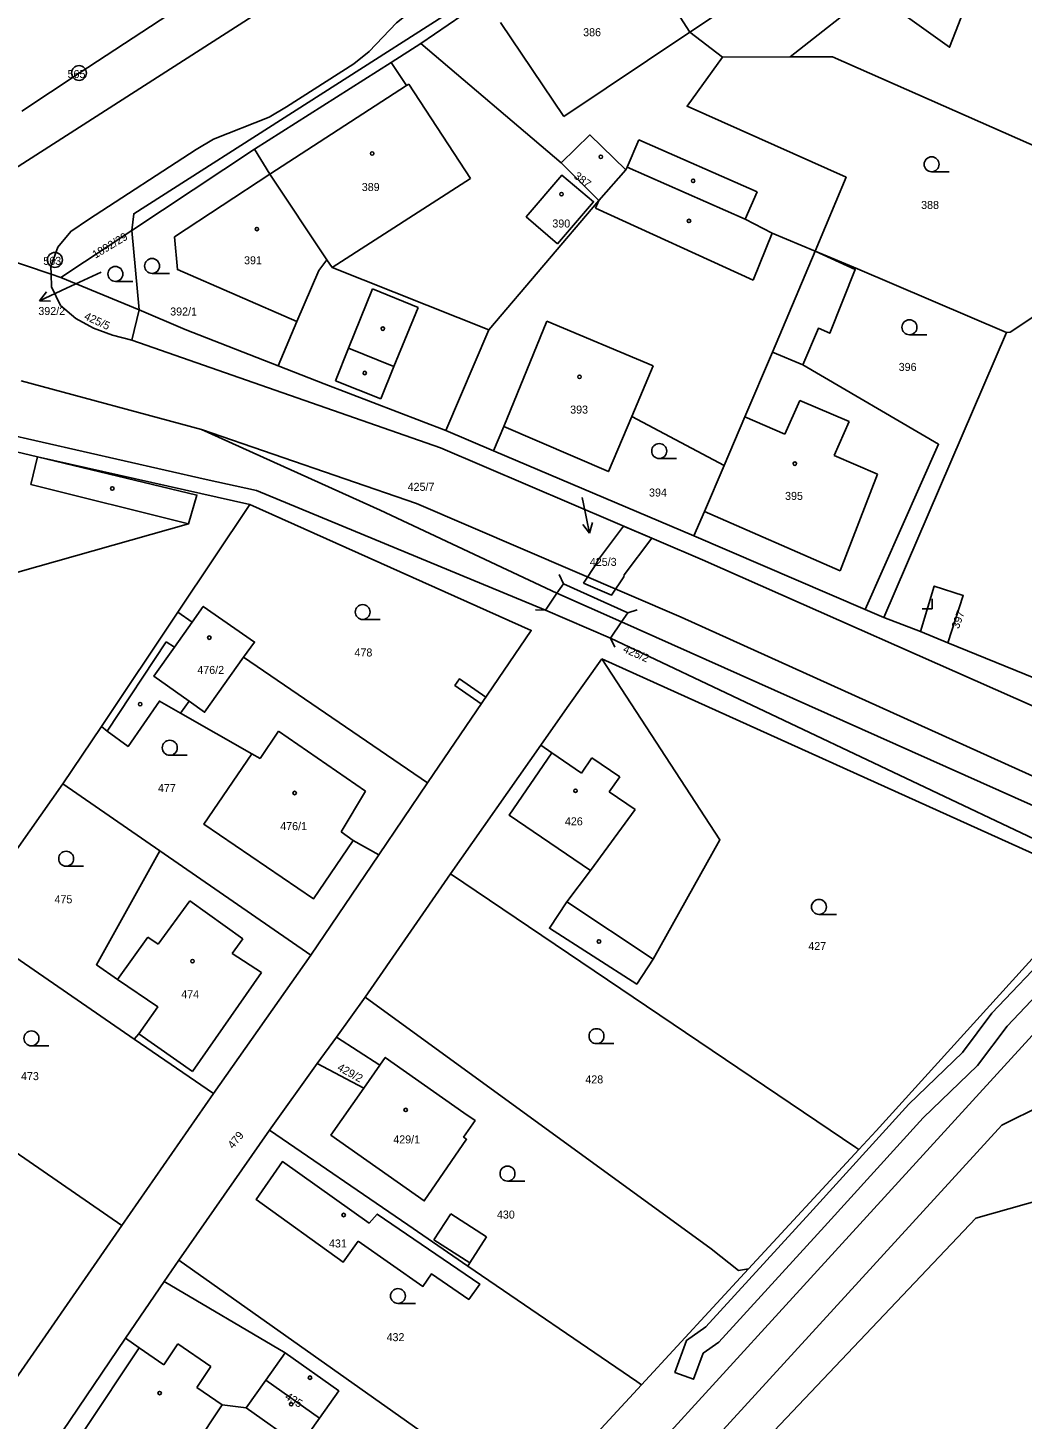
# Model space of a CAD drawing. Extents: x -587171 to -555306, y -1167727 to -1074732.
# Drawn here: x -560833.5 to -560733.7, y -1078474.4 to -1078334.8 of the extents above; entities that cross this region are included whole.
import ezdxf

# ---------------------------------------------------------------- set-up
doc = ezdxf.new("R2010")
doc.units = 0
for name, color, linetype in [('Hranice parcel', 7, 'Continuous'), ('Parcelní čísla', 7, 'Continuous'), ('Pop  PČ popisy', 7, 'Continuous'), ('Poz předměty', 7, 'Continuous'), ('Vnitřní kresba', 7, 'Continuous'), ('Věcná břemena k části', 7, 'Continuous'), ('Značky bodu BP', 7, 'Continuous'), ('Značky budov', 7, 'Continuous'), ('Značky kultur', 7, 'Continuous')]:
    doc.layers.add(name, color=color, linetype=linetype)

msp = doc.modelspace()

# ---------------------------------------------------------------- linework, layer by layer
at = {"layer": 'Hranice parcel'}
for p, q in [((-560774.86, -1078323.2), (-560794.04, -1078336.37)), ((-560844.37, -1078355.05), (-560801.81, -1078327.78)), ((-560794.04, -1078336.37), (-560779.97, -1078348.35)), ((-560763.79, -1078337.73), (-560756.98, -1078337.71)), ((-560823.03, -1078355.12), (-560810.72, -1078346.96)), ((-560810.72, -1078346.96), (-560809.18, -1078349.49)), ((-560779.97, -1078348.35), (-560776.17, -1078352.12)), ((-560776.17, -1078352.12), (-560773.49, -1078349.06)), ((-560787.23, -1078365.11), (-560776.17, -1078352.12)), ((-560844.37, -1078355.05), (-560831.14, -1078359.52)), ((-560830.16, -1078359.85), (-560823.03, -1078355.12)), ((-560823.03, -1078355.12), (-560822.29, -1078363.08)), ((-560830.16, -1078359.85), (-560831.14, -1078359.52)), ((-560822.29, -1078363.08), (-560830.16, -1078359.85)), ((-560823.05, -1078366.13), (-560822.29, -1078363.08)), ((-560791.55, -1078375.2), (-560787.23, -1078365.11)), ((-560747.59, -1078393.96), (-560735.28, -1078365.38)), ((-560816.05, -1078375.11), (-560834.15, -1078370.23)), ((-560845.44, -1078374.83), (-560832.49, -1078377.84)), ((-560791.55, -1078375.2), (-560786.76, -1078377.22)), ((-560786.76, -1078377.22), (-560766.64, -1078385.75)), ((-560832.49, -1078377.84), (-560811.19, -1078382.62)), ((-560811.19, -1078382.62), (-560818.42, -1078393.43)), ((-560766.64, -1078385.75), (-560749.46, -1078393.16)), ((-560765.8, -1078388.16), (-560724.61, -1078406.39)), ((-560818.42, -1078393.43), (-560826.1, -1078404.9)), ((-560816.98, -1078394.41), (-560818.42, -1078393.43)), ((-560775.03, -1078396.04), (-560781.53, -1078393.21)), ((-560749.46, -1078393.16), (-560747.59, -1078393.96)), ((-560747.59, -1078393.96), (-560743.91, -1078395.37)), ((-560743.91, -1078395.37), (-560741.17, -1078396.51)), ((-560725, -1078419.75), (-560775.03, -1078396.04)), ((-560741.17, -1078396.51), (-560722.63, -1078404.06)), ((-560793.36, -1078410.54), (-560811.82, -1078397.94)), ((-560725.88, -1078420.68), (-560775.9, -1078398.1)), ((-560826.1, -1078404.9), (-560829.95, -1078410.64)), ((-560782.02, -1078406.78), (-560791.06, -1078419.66)), ((-560829.95, -1078410.64), (-560837.45, -1078421.28)), ((-560820.23, -1078417.36), (-560829.95, -1078410.64)), ((-560798.27, -1078417.78), (-560793.36, -1078410.54)), ((-560805.09, -1078427.82), (-560820.23, -1078417.36)), ((-560805.09, -1078427.82), (-560798.27, -1078417.78)), ((-560791.06, -1078419.66), (-560799.63, -1078432.05)), ((-560814.86, -1078441.72), (-560805.09, -1078427.82)), ((-560799.63, -1078432.05), (-560802.51, -1078436.05)), ((-560814.86, -1078441.72), (-560822.79, -1078436.26)), ((-560804.43, -1078438.72), (-560802.51, -1078436.05)), ((-560802.51, -1078436.05), (-560798.16, -1078438.88)), ((-560804.43, -1078438.72), (-560809.24, -1078445.4)), ((-560799.78, -1078441.19), (-560804.43, -1078438.72)), ((-560824.06, -1078454.97), (-560845.85, -1078439.87)), ((-560798.16, -1078438.88), (-560799.78, -1078441.19)), ((-560824.06, -1078454.97), (-560814.86, -1078441.72)), ((-560809.24, -1078445.4), (-560818.34, -1078458.42)), ((-560761.17, -1078459.32), (-560750.1, -1078447.34)), ((-560846.76, -1078487.77), (-560824.06, -1078454.97)), ((-560819.81, -1078460.59), (-560818.34, -1078458.42)), ((-560771.92, -1078470.95), (-560761.17, -1078459.32)), ((-560819.81, -1078460.59), (-560823.66, -1078466.27)), ((-560807.64, -1078467.74), (-560819.81, -1078460.59)), ((-560830.79, -1078476.78), (-560823.66, -1078466.27)), ((-560809.59, -1078470.48), (-560807.64, -1078467.74)), ((-560811.56, -1078473.24), (-560809.59, -1078470.48)), ((-560804.22, -1078474.29), (-560809.59, -1078470.48)), ((-560783.26, -1078483.22), (-560771.92, -1078470.95))]:
    msp.add_line(p, q, dxfattribs=at)
for points in [[(-560774.86, -1078323.2), (-560773.17, -1078325.7), (-560767.05, -1078335.24), (-560763.79, -1078337.73)], [(-560756.98, -1078337.71), (-560748.72, -1078331.18), (-560741, -1078336.75), (-560736.4, -1078324.91)], [(-560788.94, -1078329.13), (-560794.87, -1078333.01), (-560796.47, -1078334.3), (-560799.23, -1078337.16), (-560800.78, -1078338.4), (-560807.51, -1078342.74), (-560809.26, -1078343.76), (-560814.83, -1078345.97), (-560816.58, -1078347.01), (-560827.39, -1078354.02), (-560829.17, -1078355.22), (-560830.47, -1078356.82), (-560831.17, -1078358.73), (-560831.14, -1078359.52)], [(-560788.94, -1078329.13), (-560787.85, -1078331.07), (-560822.85, -1078353.45), (-560823.03, -1078355.12)], [(-560794.04, -1078336.37), (-560797.03, -1078338.27), (-560810.72, -1078346.96)], [(-560754.49, -1078357.2), (-560751.38, -1078349.79), (-560767.34, -1078342.66), (-560763.79, -1078337.73)], [(-560756.98, -1078337.71), (-560752.75, -1078337.7), (-560717.06, -1078353.45)], [(-560779.97, -1078348.35), (-560777.1, -1078345.54), (-560773.49, -1078349.06)], [(-560809.18, -1078349.49), (-560818.77, -1078355.78), (-560818.46, -1078359.05), (-560806.47, -1078364.26), (-560808.37, -1078368.71)], [(-560809.18, -1078349.49), (-560803.47, -1078358.09), (-560802.94, -1078358.84), (-560787.23, -1078365.11)], [(-560773.49, -1078349.06), (-560773.34, -1078348.78), (-560761.52, -1078353.99), (-560758.78, -1078355.4), (-560754.49, -1078357.2)], [(-560780.32, -1078356.47), (-560783.46, -1078353.75), (-560779.91, -1078349.58), (-560776.72, -1078352.24), (-560780.32, -1078356.47)], [(-560735.28, -1078365.38), (-560734.92, -1078365.32), (-560717.06, -1078353.45)], [(-560763.62, -1078378.71), (-560761.55, -1078373.83), (-560758.75, -1078367.33), (-560754.49, -1078357.2)], [(-560749.46, -1078393.16), (-560742.1, -1078376.58), (-560755.72, -1078368.61), (-560754.15, -1078364.94), (-560753.02, -1078365.44), (-560750.46, -1078359.03), (-560754.49, -1078357.2)], [(-560754.49, -1078357.2), (-560750.23, -1078358.99), (-560735.28, -1078365.38)], [(-560831.14, -1078359.52), (-560831.09, -1078360.79), (-560830.21, -1078362.64), (-560828.67, -1078363.97), (-560826.88, -1078364.94), (-560824.98, -1078365.63), (-560823.05, -1078366.13)], [(-560822.29, -1078363.08), (-560817.69, -1078365.05), (-560808.37, -1078368.71)], [(-560823.05, -1078366.13), (-560792.08, -1078376.94), (-560765.8, -1078388.16)], [(-560808.37, -1078368.71), (-560803.74, -1078370.53), (-560791.55, -1078375.2)], [(-560781.53, -1078393.21), (-560810.54, -1078381.23), (-560815.57, -1078380.11), (-560844.4, -1078373.57)], [(-560786.76, -1078377.22), (-560785.71, -1078374.78), (-560775.22, -1078379.32), (-560772.89, -1078373.79), (-560763.62, -1078378.71)], [(-560730.99, -1078413.56), (-560773.91, -1078394.4), (-560780.39, -1078391.53), (-560798.11, -1078383.18), (-560816.05, -1078375.11)], [(-560855.07, -1078388.91), (-560849.83, -1078386.17), (-560842.08, -1078391.56), (-560817.34, -1078384.55), (-560816.51, -1078381.68), (-560832.49, -1078377.84)], [(-560766.64, -1078385.75), (-560765.57, -1078383.31), (-560763.62, -1078378.71)], [(-560793.36, -1078410.54), (-560782.97, -1078395.25), (-560811.19, -1078382.62)], [(-560741.17, -1078396.51), (-560739.63, -1078391.75), (-560742.53, -1078390.81), (-560743.91, -1078395.37)], [(-560811.82, -1078397.94), (-560810.73, -1078396.42), (-560815.87, -1078392.84), (-560816.98, -1078394.41)], [(-560811.82, -1078397.94), (-560815.74, -1078403.46), (-560817.3, -1078402.35), (-560820.82, -1078399.85), (-560818.76, -1078396.93), (-560816.98, -1078394.41)], [(-560782.02, -1078406.78), (-560780.9, -1078407.54), (-560785.18, -1078413.79), (-560777.02, -1078419.33), (-560779.41, -1078422.49), (-560781.15, -1078425.13), (-560772.39, -1078430.73), (-560770.74, -1078428.25), (-560764.03, -1078416.28), (-560775.9, -1078398.1)], [(-560775.9, -1078398.1), (-560779.36, -1078402.99), (-560782.02, -1078406.78)], [(-560826.1, -1078404.9), (-560825.5, -1078405.35), (-560823.41, -1078406.9), (-560820.28, -1078402.35), (-560818.15, -1078403.55), (-560811, -1078407.64), (-560815.82, -1078414.69), (-560804.8, -1078422.18), (-560800.85, -1078416.33), (-560798.27, -1078417.78)], [(-560820.23, -1078417.36), (-560826.59, -1078428.8), (-560824.48, -1078430.27), (-560820.44, -1078433.03), (-560822.33, -1078435.73), (-560822.79, -1078436.26)], [(-560791.06, -1078419.66), (-560750.4, -1078447.14), (-560750.1, -1078447.34)], [(-560750.1, -1078447.34), (-560748.36, -1078445.46), (-560725.88, -1078420.68)], [(-560822.79, -1078436.26), (-560839.57, -1078424.71), (-560837.45, -1078421.28)], [(-560832.93, -1078551.15), (-560735.76, -1078444.9), (-560723.61, -1078438.88), (-560712.47, -1078426.54)], [(-560703.77, -1078430.27), (-560705.16, -1078432.98), (-560716.72, -1078448.11), (-560738.36, -1078454.21), (-560815.01, -1078535.05), (-560831.09, -1078552.91), (-560816.04, -1078565.6)], [(-560799.63, -1078432.05), (-560764.91, -1078457.31), (-560762.18, -1078459.47), (-560761.17, -1078459.32)], [(-560798.16, -1078438.88), (-560797.62, -1078438.1), (-560789.73, -1078443.64), (-560788.6, -1078444.43), (-560789.76, -1078446.09), (-560789.45, -1078446.3), (-560793.7, -1078452.49), (-560803.07, -1078445.89), (-560799.78, -1078441.19)], [(-560809.24, -1078445.4), (-560795.35, -1078454.9), (-560789.33, -1078459.03), (-560772.39, -1078470.62), (-560771.92, -1078470.95)], [(-560800.34, -1078456.54), (-560793.84, -1078461.07), (-560792.96, -1078459.8), (-560789.23, -1078462.37), (-560788.13, -1078460.84), (-560798.42, -1078453.81), (-560799.22, -1078454.71), (-560807.93, -1078448.55), (-560810.58, -1078452.34), (-560801.83, -1078458.62), (-560800.34, -1078456.54)], [(-560818.34, -1078458.42), (-560783.37, -1078483.14), (-560783.26, -1078483.22)], [(-560823.66, -1078466.27), (-560822.3, -1078467.23), (-560827.82, -1078475.51), (-560819.47, -1078481.21), (-560813.99, -1078472.95), (-560811.56, -1078473.24)], [(-560804.22, -1078474.29), (-560802.28, -1078471.56), (-560807.64, -1078467.74)], [(-560811.56, -1078473.24), (-560806.2, -1078477.07), (-560804.22, -1078474.29)]]:
    msp.add_lwpolyline(points, dxfattribs=at)
at = {"layer": 'Pop  PČ popisy'}
for p, q in [((-560826.13, -1078359.31), (-560829.59, -1078360.91)), ((-560829.59, -1078360.91), (-560832.31, -1078362.18)), ((-560832.31, -1078362.18), (-560831.61, -1078361.3)), ((-560832.31, -1078362.18), (-560831.19, -1078362.21)), ((-560777.87, -1078381.93), (-560777.73, -1078382.57)), ((-560777.73, -1078382.57), (-560777.11, -1078385.51)), ((-560777.11, -1078385.51), (-560777.8, -1078384.63)), ((-560777.11, -1078385.51), (-560776.82, -1078384.42))]:
    msp.add_line(p, q, dxfattribs=at)
at = {"layer": 'Poz předměty'}
for p, q in [((-560757.44, -1078462.94), (-560715.64, -1078417.2)), ((-560779.92, -1078487.6), (-560757.44, -1078462.94))]:
    msp.add_line(p, q, dxfattribs=at)
at = {"layer": 'Vnitřní kresba'}
for p, q in [((-560755.67, -1078327.64), (-560767.05, -1078335.24)), ((-560828.34, -1078339.33), (-560816.43, -1078331.54)), ((-560786.04, -1078334.26), (-560779.7, -1078343.68)), ((-560779.7, -1078343.68), (-560767.05, -1078335.24)), ((-560795.47, -1078340.59), (-560797.03, -1078338.27)), ((-560834.08, -1078343.16), (-560828.34, -1078339.33)), ((-560809.18, -1078349.49), (-560795.47, -1078340.59)), ((-560795.47, -1078340.59), (-560795.26, -1078340.45)), ((-560795.26, -1078340.45), (-560789.07, -1078349.9)), ((-560773.34, -1078348.78), (-560772.16, -1078346.03)), ((-560772.16, -1078346.03), (-560760.31, -1078351.25)), ((-560789.07, -1078349.9), (-560802.94, -1078358.84)), ((-560776.51, -1078352.9), (-560776.17, -1078352.12)), ((-560760.31, -1078351.25), (-560761.52, -1078353.99)), ((-560760.69, -1078360.11), (-560776.51, -1078352.9)), ((-560758.78, -1078355.4), (-560760.69, -1078360.11)), ((-560804.28, -1078359.16), (-560806.47, -1078364.26)), ((-560803.47, -1078358.09), (-560804.28, -1078359.16)), ((-560801.3, -1078366.95), (-560798.91, -1078361)), ((-560798.91, -1078361), (-560794.31, -1078362.85)), ((-560794.31, -1078362.85), (-560796.74, -1078368.79)), ((-560785.71, -1078374.78), (-560781.39, -1078364.22)), ((-560781.39, -1078364.22), (-560770.75, -1078368.71)), ((-560802.6, -1078370.21), (-560801.3, -1078366.95)), ((-560801.3, -1078366.95), (-560796.74, -1078368.79)), ((-560758.75, -1078367.33), (-560755.72, -1078368.61)), ((-560796.74, -1078368.79), (-560798.06, -1078372.03)), ((-560770.75, -1078368.71), (-560772.89, -1078373.79)), ((-560798.06, -1078372.03), (-560802.6, -1078370.21)), ((-560757.51, -1078375.58), (-560756.02, -1078372.18)), ((-560756.02, -1078372.18), (-560751.06, -1078374.29)), ((-560761.55, -1078373.83), (-560757.51, -1078375.58)), ((-560751.06, -1078374.29), (-560752.58, -1078377.71)), ((-560816.05, -1078375.11), (-560794.49, -1078382.53)), ((-560832.49, -1078377.84), (-560833.19, -1078380.6)), ((-560752.58, -1078377.71), (-560748.22, -1078379.59)), ((-560748.22, -1078379.59), (-560751.97, -1078389.26)), ((-560833.19, -1078380.6), (-560817.34, -1078384.55)), ((-560794.49, -1078382.53), (-560767.91, -1078393.91)), ((-560751.97, -1078389.26), (-560765.57, -1078383.31)), ((-560780.15, -1078389.66), (-560779.73, -1078390.57)), ((-560780.39, -1078391.53), (-560779.73, -1078390.57)), ((-560779.73, -1078390.57), (-560773.29, -1078393.49)), ((-560781.53, -1078393.21), (-560780.39, -1078391.53)), ((-560782.53, -1078393.18), (-560781.53, -1078393.21)), ((-560773.29, -1078393.49), (-560773.91, -1078394.4)), ((-560772.34, -1078393.18), (-560773.29, -1078393.49)), ((-560767.91, -1078393.91), (-560729.04, -1078411.51)), ((-560773.91, -1078394.4), (-560775.03, -1078396.04)), ((-560825.5, -1078405.35), (-560819.58, -1078396.41)), ((-560819.58, -1078396.41), (-560818.76, -1078396.93)), ((-560774.58, -1078396.93), (-560775.03, -1078396.04)), ((-560817.3, -1078402.35), (-560818.15, -1078403.55)), ((-560810.18, -1078408.12), (-560808.33, -1078405.37)), ((-560808.33, -1078405.37), (-560799.6, -1078411.37)), ((-560811, -1078407.64), (-560810.18, -1078408.12)), ((-560780.9, -1078407.54), (-560777.94, -1078409.56)), ((-560777.94, -1078409.56), (-560776.88, -1078408.03)), ((-560776.88, -1078408.03), (-560774.09, -1078409.94)), ((-560774.09, -1078409.94), (-560775.14, -1078411.45)), ((-560799.6, -1078411.37), (-560802.03, -1078415.47)), ((-560775.14, -1078411.45), (-560772.54, -1078413.22)), ((-560772.54, -1078413.22), (-560777.02, -1078419.33)), ((-560802.03, -1078415.47), (-560800.85, -1078416.33)), ((-560820.4, -1078426.73), (-560817.23, -1078422.37)), ((-560817.23, -1078422.37), (-560811.89, -1078426.18)), ((-560779.41, -1078422.49), (-560770.74, -1078428.25)), ((-560824.48, -1078430.27), (-560821.44, -1078426.03)), ((-560821.44, -1078426.03), (-560820.4, -1078426.73)), ((-560811.89, -1078426.18), (-560812.96, -1078427.68)), ((-560812.96, -1078427.68), (-560810.02, -1078429.59)), ((-560810.02, -1078429.59), (-560816.94, -1078439.51)), ((-560816.94, -1078439.51), (-560822.33, -1078435.73)), ((-560792.73, -1078456.41), (-560791.04, -1078453.77)), ((-560791.04, -1078453.77), (-560787.45, -1078456.08)), ((-560789.13, -1078458.7), (-560792.73, -1078456.41)), ((-560789.13, -1078458.7), (-560787.45, -1078456.08)), ((-560789.33, -1078459.03), (-560789.13, -1078458.7)), ((-560822.3, -1078467.23), (-560819.83, -1078468.93)), ((-560819.83, -1078468.93), (-560818.42, -1078466.84)), ((-560818.42, -1078466.84), (-560815.11, -1078469.09)), ((-560815.11, -1078469.09), (-560816.53, -1078471.2)), ((-560816.53, -1078471.2), (-560813.99, -1078472.95))]:
    msp.add_line(p, q, dxfattribs=at)
at = {"layer": 'Věcná břemena k části'}
for points in [[(-560777.71, -1078390.52), (-560774.9, -1078391.71), (-560773.69, -1078389.87), (-560773.63, -1078389.68), (-560770.88, -1078385.99), (-560773.72, -1078384.78), (-560776.31, -1078388.26), (-560776.41, -1078388.53)], [(-560787.98, -1078402.62), (-560787.53, -1078401.95), (-560790.17, -1078400.12), (-560790.63, -1078400.78)], [(-560764.13, -1078466.65), (-560753.53, -1078455.06), (-560743.63, -1078444.17), (-560738.2, -1078438.92), (-560735.22, -1078434.97), (-560729.23, -1078428.65), (-560725.82, -1078424.98), (-560724.49, -1078423.87), (-560725.77, -1078422.33), (-560727.2, -1078423.52), (-560730.69, -1078427.29), (-560736.74, -1078433.67), (-560739.7, -1078437.6), (-560745.07, -1078442.77), (-560755.01, -1078453.72), (-560765.45, -1078465.13), (-560767.38, -1078466.49), (-560768.56, -1078469.7), (-560766.69, -1078470.39), (-560765.72, -1078467.77)]]:
    msp.add_lwpolyline(points, close=True, dxfattribs=at)
at = {"layer": 'Značky bodu BP'}
for centre, radius in [((-560828.34, -1078339.33), 0.75), ((-560828.34, -1078339.33), 0.03), ((-560830.76, -1078358.08), 0.75), ((-560830.76, -1078358.08), 0.03)]:
    msp.add_circle(centre, radius, dxfattribs=at)
at = {"layer": 'Značky budov'}
for centre in [(-560798.93, -1078347.41), (-560775.99, -1078347.74), (-560766.73, -1078350.15), (-560779.93, -1078351.48), (-560810.49, -1078354.99), (-560767.14, -1078354.17), (-560797.86, -1078364.98), (-560799.67, -1078369.43), (-560778.13, -1078369.81), (-560756.52, -1078378.52), (-560825, -1078381.01), (-560815.27, -1078395.98), (-560822.21, -1078402.65), (-560806.71, -1078411.57), (-560778.53, -1078411.34), (-560776.17, -1078426.46), (-560816.96, -1078428.44), (-560795.56, -1078443.36), (-560801.79, -1078453.91), (-560805.17, -1078470.23), (-560820.25, -1078471.77), (-560807.05, -1078472.89)]:
    msp.add_circle(centre, 0.175, dxfattribs=at)
at = {"layer": 'Značky kultur'}
for p, q in [((-560742.8, -1078349.24), (-560741.05, -1078349.24)), ((-560824.69, -1078360.24), (-560822.94, -1078360.24)), ((-560821.01, -1078359.44), (-560819.26, -1078359.44)), ((-560745.02, -1078365.59), (-560743.27, -1078365.59)), ((-560770.13, -1078378.01), (-560768.38, -1078378.01)), ((-560742.75, -1078393.1), (-560742.75, -1078392.1)), ((-560799.88, -1078394.16), (-560798.13, -1078394.16)), ((-560743.75, -1078393.1), (-560742.75, -1078393.1)), ((-560819.23, -1078407.78), (-560817.48, -1078407.78)), ((-560829.63, -1078418.91), (-560827.88, -1078418.91)), ((-560754.1, -1078423.74), (-560752.35, -1078423.74)), ((-560833.11, -1078436.93), (-560831.36, -1078436.93)), ((-560776.42, -1078436.71), (-560774.67, -1078436.71)), ((-560785.35, -1078450.5), (-560783.6, -1078450.5)), ((-560796.34, -1078462.78), (-560794.59, -1078462.78))]:
    msp.add_line(p, q, dxfattribs=at)
for centre in [(-560742.8, -1078348.49), (-560824.69, -1078359.49), (-560821.01, -1078358.69), (-560745.02, -1078364.84), (-560770.13, -1078377.26), (-560799.88, -1078393.41), (-560819.23, -1078407.03), (-560829.63, -1078418.16), (-560754.1, -1078422.99), (-560833.11, -1078436.18), (-560776.42, -1078435.96), (-560785.35, -1078449.75), (-560796.34, -1078462.03)]:
    msp.add_circle(centre, 0.75, dxfattribs=at)

# ---------------------------------------------------------------- texts
at = {"layer": 'Parcelní čísla'}
for s, p in [('386', (-560777.76, -1078335.64)), ('389', (-560799.97, -1078351.17)), ('388', (-560743.85, -1078352.97)), ('390', (-560780.85, -1078354.83)), ('391', (-560811.78, -1078358.52)), ('392/2', (-560832.42, -1078363.61)), ('392/1', (-560819.19, -1078363.66)), ('396', (-560746.1, -1078369.22)), ('393', (-560779.06, -1078373.5)), ('425/7', (-560795.37, -1078381.25)), ('394', (-560771.15, -1078381.82)), ('395', (-560757.5, -1078382.16)), ('425/3', (-560777.09, -1078388.78)), ('478', (-560800.7, -1078397.87)), ('476/2', (-560816.47, -1078399.62)), ('477', (-560820.42, -1078411.47)), ('476/1', (-560808.15, -1078415.29)), ('426', (-560779.59, -1078414.81)), ('475', (-560830.8, -1078422.63)), ('427', (-560755.17, -1078427.32)), ('474', (-560818.08, -1078432.15)), ('473', (-560834.16, -1078440.37)), ('428', (-560777.54, -1078440.7)), ('429/1', (-560796.81, -1078446.72)), ('430', (-560786.41, -1078454.26)), ('431', (-560803.26, -1078457.16)), ('432', (-560797.48, -1078466.56))]:
    msp.add_text(s, height=0.803, dxfattribs=at).set_placement(p)
for s, rotation, p in [('387', 322, (-560778.77, -1078349.8)), ('1892/29', 31, (-560826.7, -1078357.97)), ('425/5', 335, (-560827.9, -1078364)), ('397', 70, (-560740.08, -1078395.15)), ('425/2', 336, (-560773.83, -1078397.39)), ('429/2', 331, (-560802.5, -1078439.33)), ('479', 51, (-560812.88, -1078447.32)), ('435', 328, (-560807.75, -1078472.32))]:
    msp.add_text(s, height=0.803, rotation=rotation, dxfattribs=at).set_placement(p)
at = {"layer": 'Značky bodu BP'}
for s, p in [('565', (-560829.49, -1078339.83)), ('563', (-560831.92, -1078358.58))]:
    msp.add_text(s, height=0.803, dxfattribs=at).set_placement(p)

doc.saveas('drawing.dxf')
